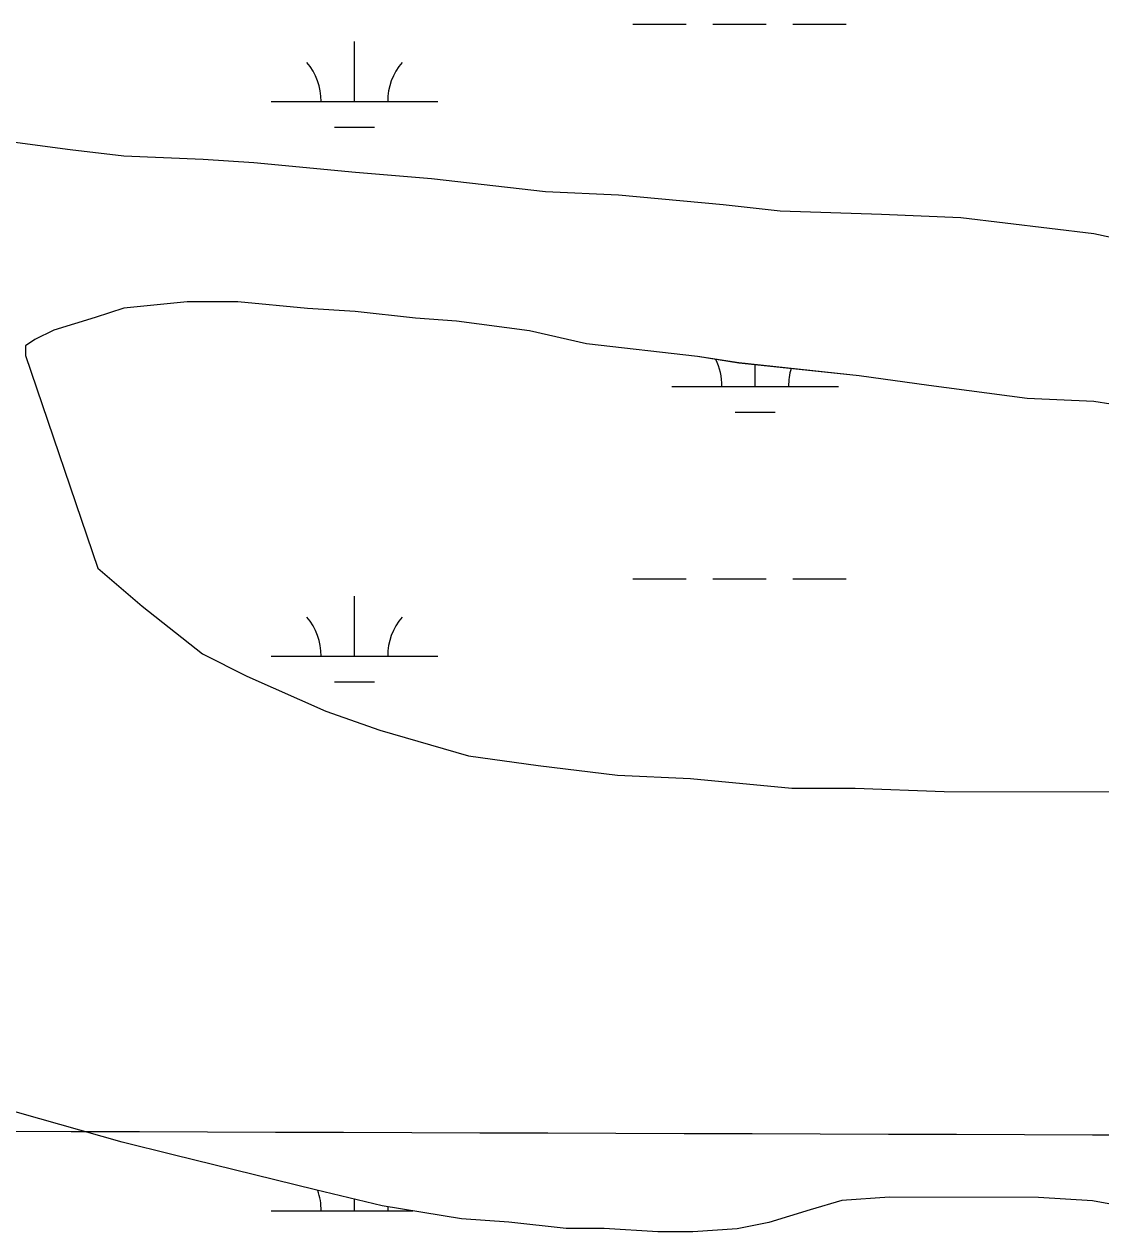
# Model space of a CAD drawing. Extents: x 3161564 to 3199464, y 849354 to 874788.
# Drawn here: x 3193018 to 3193664, y 866807 to 867531 of the extents above; entities that cross this region are included whole.
import ezdxf

# ---------------------------------------------------------------- set-up
doc = ezdxf.new("R2010")
doc.units = 0
for name, color, linetype in [('V-GRID-MAJR', 7, 'Continuous'), ('V-SITE-VEGE', 7, 'Continuous'), ('V-TOPO-SHOR', 7, 'Continuous'), ('V-WETL-SWMP', 7, 'Continuous')]:
    doc.layers.add(name, color=color, linetype=linetype)

msp = doc.modelspace()

# ---------------------------------------------------------------- linework, layer by layer
at = {"layer": 'V-GRID-MAJR'}
msp.add_spline([(3165799.846, 866945.01), (3171028.623, 866928.659), (3176257.404, 866913.068), (3181486.186, 866898.238), (3186714.971, 866884.169), (3191943.758, 866870.86), (3197172.5470000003, 866858.311), (3197172.548, 866858.311)], degree=3, dxfattribs=at)
at = {"layer": 'V-SITE-VEGE'}
for p, q in [((3192987.059, 867463.9499999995), (3193046.009, 867456.2429999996)), ((3193046.009, 867456.2429999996), (3193078.336, 867452.3849999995)), ((3193078.336, 867452.3849999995), (3193125.8830000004, 867450.4019999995)), ((3193125.8830000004, 867450.4019999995), (3193156.3120000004, 867448.4499999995)), ((3193156.3120000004, 867448.4499999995), (3193217.1640000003, 867442.6419999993)), ((3193217.1640000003, 867442.6419999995), (3193262.806, 867438.7609999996)), ((3193262.806, 867438.7609999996), (3193331.2640000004, 867431.0379999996)), ((3193331.2640000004, 867431.0379999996), (3193375.006, 867429.0639999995)), ((3193375.006, 867429.0639999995), (3193437.7630000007, 867423.2519999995)), ((3193437.7630000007, 867423.2519999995), (3193471.991, 867419.3889999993)), ((3193471.991, 867419.3889999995), (3193532.8510000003, 867417.3859999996)), ((3193532.8510000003, 867417.3859999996), (3193580.3980000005, 867415.4059999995)), ((3193580.3980000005, 867415.4059999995), (3193660.2630000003, 867405.7639999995)), ((3193660.2630000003, 867405.7639999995), (3193686.8830000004, 867400.0089999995)), ((3193116.2290000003, 867364.8299999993), (3193078.1830000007, 867361.0929999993)), ((3193146.66, 867364.7789999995), (3193116.2290000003, 867364.8299999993)), ((3193188.4960000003, 867360.9039999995), (3193146.66, 867364.7789999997)), ((3193061.055, 867355.4139999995), (3193036.318, 867347.8459999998)), ((3193078.1830000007, 867361.0929999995), (3193061.055, 867355.4139999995)), ((3193217.0250000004, 867358.9549999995), (3193188.4960000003, 867360.9039999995)), ((3193253.1560000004, 867355.0899999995), (3193217.0250000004, 867358.9549999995)), ((3193277.8770000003, 867353.1469999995), (3193253.1560000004, 867355.0899999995)), ((3193036.318, 867347.8459999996), (3193024.896, 867342.1589999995)), ((3193321.614, 867347.3669999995), (3193277.8770000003, 867353.1469999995)), ((3193024.896, 867342.1589999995), (3193019.182, 867338.3659999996)), ((3193355.836, 867339.7039999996), (3193321.614, 867347.3669999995)), ((3193019.182, 867338.3659999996), (3193019.174, 867332.6609999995)), ((3193422.392, 867331.9829999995), (3193355.836, 867339.7039999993)), ((3193019.174, 867332.6609999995), (3193062.704, 867205.1539999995)), ((3193447.112, 867328.1359999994), (3193422.392, 867331.9829999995)), ((3193519.373, 867320.4069999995), (3193447.112, 867328.1359999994)), ((3193561.208, 867314.6319999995), (3193519.373, 867320.4069999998)), ((3193620.1570000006, 867306.9249999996), (3193561.208, 867314.6319999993)), ((3193660.0950000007, 867304.9549999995), (3193620.1570000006, 867306.9249999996)), ((3193724.747, 867295.3359999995), (3193660.0950000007, 867304.9549999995)), ((3193062.704, 867205.1539999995), (3193089.295, 867182.2839999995)), ((3193089.295, 867182.2839999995), (3193125.3830000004, 867153.6939999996)), ((3193125.3830000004, 867153.6939999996), (3193151.9910000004, 867140.3369999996)), ((3193151.9910000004, 867140.3369999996), (3193199.502, 867119.3349999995)), ((3193199.502, 867119.3349999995), (3193231.8180000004, 867107.8699999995)), ((3193231.8180000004, 867107.8699999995), (3193285.0470000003, 867092.5629999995)), ((3193285.0470000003, 867092.5629999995), (3193326.882, 867086.7879999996)), ((3193326.882, 867086.7879999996), (3193374.4220000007, 867081.0019999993)), ((3193374.4220000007, 867081.0019999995), (3193418.163, 867079.0259999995)), ((3193418.163, 867079.0259999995), (3193479.017, 867073.2179999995)), ((3193479.017, 867073.2179999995), (3193517.0570000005, 867073.1539999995)), ((3193517.0570000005, 867073.1539999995), (3193570.309, 867071.1639999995)), ((3193570.309, 867071.1639999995), (3193692.0360000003, 867070.9589999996)), ((3193077.343, 866860.8709999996), (3192995.597, 866883.8309999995)), ((3193107.762, 866853.2109999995), (3193077.343, 866860.8709999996)), ((3193193.315, 866832.1459999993), (3193107.762, 866853.2109999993)), ((3193233.2410000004, 866822.5689999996), (3193193.315, 866832.1459999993)), ((3193537.568, 866827.7629999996), (3193509.0350000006, 866825.9099999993)), ((3193626.9610000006, 866827.6129999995), (3193537.568, 866827.7629999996)), ((3193659.291, 866825.6579999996), (3193626.9610000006, 866827.6129999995)), ((3193280.7770000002, 866814.8809999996), (3193233.2410000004, 866822.5689999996)), ((3193490.005, 866820.2369999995), (3193465.267, 866812.6689999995)), ((3193509.0350000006, 866825.9099999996), (3193490.005, 866820.2369999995)), ((3193680.207, 866821.8199999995), (3193659.291, 866825.6579999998)), ((3193309.3060000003, 866812.9309999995), (3193280.7770000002, 866814.8809999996)), ((3193343.534, 866809.0709999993), (3193309.3060000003, 866812.9309999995)), ((3193465.267, 866812.6689999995), (3193446.2410000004, 866808.8989999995)), ((3193366.359, 866809.0319999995), (3193343.534, 866809.0709999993)), ((3193398.6890000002, 866807.0759999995), (3193366.359, 866809.0319999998)), ((3193419.611, 866807.0389999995), (3193398.6890000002, 866807.0759999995)), ((3193446.2410000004, 866808.8989999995), (3193419.611, 866807.0389999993))]:
    msp.add_line(p, q, dxfattribs=at)
at = {"layer": 'V-TOPO-SHOR'}
for p, q in [((3192987.067532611, 867463.9554431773), (3193046.0164459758, 867456.2483805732)), ((3193046.0164459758, 867456.2483805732), (3193078.343398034, 867452.3903459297)), ((3193078.343398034, 867452.3903459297), (3193125.8893231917, 867450.4082918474)), ((3193125.8893231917, 867450.4082918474), (3193156.318276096, 867448.4552578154)), ((3193156.318276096, 867448.4552578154), (3193217.171184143, 867442.6471913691)), ((3193217.171184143, 867442.6471913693), (3193262.8121146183, 867438.7671411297)), ((3193262.8121146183, 867438.7671411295), (3193331.2710125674, 867431.0440673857)), ((3193331.2710125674, 867431.044067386), (3193375.0129438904, 867429.0690177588)), ((3193375.0129438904, 867429.0690177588), (3193437.768848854, 867423.2569490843)), ((3193437.768848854, 867423.2569490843), (3193471.9977978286, 867419.3959122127)), ((3193471.9977978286, 867419.3959122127), (3193532.8577014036, 867417.3918425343)), ((3193532.8577014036, 867417.3918425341), (3193580.403626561, 867415.4097884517)), ((3193580.403626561, 867415.4097884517), (3193660.2705082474, 867405.7657029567)), ((3193660.2705082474, 867405.7657029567), (3193686.88947179, 867400.0146766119)), ((3193116.2364392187, 867364.8353756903), (3193078.1905053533, 867361.0954234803)), ((3193146.667389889, 867364.784340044), (3193116.2364392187, 867364.8353756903)), ((3193188.504326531, 867360.9102942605), (3193146.667389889, 867364.7843400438)), ((3193061.06253981, 867355.4184483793), (3193036.324588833, 867347.8524838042)), ((3193078.1905053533, 867361.0954234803), (3193061.06253981, 867355.4184483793)), ((3193217.0312825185, 867358.9602624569), (3193188.504326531, 867360.9102942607)), ((3193253.1622284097, 867355.096223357), (3193217.0312825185, 867358.9602624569)), ((3193277.885190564, 867353.1521960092), (3193253.1622284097, 867355.096223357)), ((3193036.324588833, 867347.8524838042), (3193024.903614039, 867342.1655020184)), ((3193321.6211263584, 867347.3731496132), (3193277.885190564, 867353.1521960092)), ((3193024.903614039, 867342.1655020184), (3193019.1906277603, 867338.3715119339)), ((3193355.843079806, 867339.7081159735), (3193321.6211263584, 867347.3731496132)), ((3193019.190627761, 867338.3715119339), (3193019.181634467, 867332.6655167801)), ((3193422.3999808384, 867331.988044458), (3193355.843079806, 867339.7081159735)), ((3193019.181634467, 867332.6655167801), (3193062.712713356, 867205.1595737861)), ((3193447.1189452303, 867328.1420187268), (3193422.3999808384, 867331.988044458)), ((3193519.380837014, 867320.4129405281), (3193447.1189452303, 867328.1420187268)), ((3193561.2147758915, 867314.6368963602), (3193519.380837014, 867320.4129405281)), ((3193620.163689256, 867306.9298337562), (3193561.2147758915, 867314.6368963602)), ((3193660.1016267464, 867304.9607885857), (3193620.163689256, 867306.9298337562)), ((3193724.7535330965, 867295.3427209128), (3193660.1016267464, 867304.9607885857)), ((3193062.712713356, 867205.1595737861), (3193089.302697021, 867182.2905619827)), ((3193089.302697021, 867182.2905619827), (3193125.3916719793, 867153.7005438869)), ((3193125.3916719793, 867153.7005438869), (3193151.9976444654, 867140.3415240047)), ((3193151.9976444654, 867140.3415240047), (3193199.5115919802, 867119.3404860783)), ((3193199.5115919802, 867119.3404860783), (3193231.8255529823, 867107.8744578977)), ((3193231.8255529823, 867107.8744578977), (3193285.0554845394, 867092.5694084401)), ((3193285.0554845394, 867092.5694084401), (3193326.889423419, 867086.7923642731)), ((3193326.889423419, 867086.7923642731), (3193374.429353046, 867081.0073134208)), ((3193374.429353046, 867081.0073134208), (3193418.1712843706, 867079.0312637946)), ((3193418.1712843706, 867079.0312637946), (3193479.0251924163, 867073.2231973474)), ((3193479.0251924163, 867073.2231973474), (3193517.0651307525, 867073.1591527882)), ((3193517.0651307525, 867073.1591527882), (3193570.3170466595, 867071.1680920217)), ((3193570.3170466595, 867071.1680920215), (3193692.042849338, 867070.9639494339)), ((3193077.3506092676, 866860.8754985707), (3192995.6047150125, 866883.8365749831)), ((3193107.76956888, 866853.2164693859), (3193077.3506092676, 866860.8754985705)), ((3193193.3234547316, 866832.1513869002), (3193107.76956888, 866853.2164693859)), ((3193233.249401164, 866822.5743481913), (3193193.3234547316, 866832.1513869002)), ((3193537.5746578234, 866827.7688110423), (3193509.0417063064, 866825.9148460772)), ((3193626.966512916, 866827.6187063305), (3193537.5746578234, 866827.7688110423)), ((3193659.297462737, 866825.6626700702), (3193626.966512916, 866827.6187063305)), ((3193280.7853330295, 866814.8862989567), (3193233.249401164, 866822.5743481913)), ((3193490.011743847, 866820.2408732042), (3193465.2737928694, 866812.6749086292)), ((3193509.0417063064, 866825.9148460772), (3193490.011743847, 866820.2408732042)), ((3193680.2124332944, 866821.8236487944), (3193659.297462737, 866825.6626700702)), ((3193309.3122890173, 866812.9362671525), (3193280.7853330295, 866814.8862989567)), ((3193343.541237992, 866809.0752302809), (3193309.3122890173, 866812.9362671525)), ((3193465.2737928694, 866812.6749086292), (3193446.2478281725, 866808.9029341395)), ((3193366.365200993, 866809.0372035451), (3193343.541237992, 866809.0752302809)), ((3193398.694907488, 866807.080991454), (3193366.365200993, 866809.0372035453)), ((3193419.616873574, 866807.044966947), (3193398.694907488, 866807.080991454)), ((3193446.2478281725, 866808.9029341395), (3193419.616873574, 866807.044966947))]:
    msp.add_line(p, q, dxfattribs=at)
at = {"layer": 'V-WETL-SWMP'}
for p, q in [((3193383.671884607, 867531.3680458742), (3193415.6718586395, 867531.3680458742)), ((3193431.671845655, 867531.3680458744), (3193463.671819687, 867531.3680458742)), ((3193479.6718067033, 867531.3680458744), (3193511.6717807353, 867531.3680458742)), ((3193216.608074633, 867484.9380655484), (3193216.6080324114, 867520.938050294)), ((3193166.608115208, 867484.9380655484), (3193266.6080340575, 867484.9380655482)), ((3192987.067532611, 867463.9554431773), (3193046.0164459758, 867456.2483805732)), ((3193204.6081024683, 867469.5070720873), (3193228.6080829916, 867469.5070720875)), ((3193046.0164459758, 867456.2483805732), (3193078.343398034, 867452.3903459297)), ((3193078.343398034, 867452.3903459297), (3193125.8893231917, 867450.4082918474)), ((3193125.8893231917, 867450.4082918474), (3193156.318276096, 867448.4552578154)), ((3193156.318276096, 867448.4552578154), (3193217.171184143, 867442.6471913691)), ((3193217.171184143, 867442.6471913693), (3193262.8121146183, 867438.7671411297)), ((3193262.8121146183, 867438.7671411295), (3193331.2710125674, 867431.0440673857)), ((3193331.2710125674, 867431.044067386), (3193375.0129438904, 867429.0690177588)), ((3193375.0129438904, 867429.0690177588), (3193437.768848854, 867423.2569490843)), ((3193437.768848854, 867423.2569490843), (3193471.9977978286, 867419.3959122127)), ((3193471.9977978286, 867419.3959122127), (3193532.8577014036, 867417.3918425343)), ((3193532.8577014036, 867417.3918425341), (3193580.403626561, 867415.4097884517)), ((3193580.403626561, 867415.4097884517), (3193660.2705082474, 867405.7657029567)), ((3193660.2705082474, 867405.7657029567), (3193686.88947179, 867400.0146766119)), ((3193116.2364392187, 867364.8353756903), (3193078.1905053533, 867361.0954234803)), ((3193146.667389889, 867364.784340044), (3193116.2364392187, 867364.8353756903)), ((3193188.504326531, 867360.9102942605), (3193146.667389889, 867364.7843400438)), ((3193061.06253981, 867355.4184483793), (3193036.324588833, 867347.8524838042)), ((3193078.1905053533, 867361.0954234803), (3193061.06253981, 867355.4184483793)), ((3193217.0312825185, 867358.9602624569), (3193188.504326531, 867360.9102942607)), ((3193253.1622284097, 867355.096223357), (3193217.0312825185, 867358.9602624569)), ((3193277.885190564, 867353.1521960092), (3193253.1622284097, 867355.096223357)), ((3193036.324588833, 867347.8524838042), (3193024.903614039, 867342.1655020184)), ((3193321.6211263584, 867347.3731496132), (3193277.885190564, 867353.1521960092)), ((3193024.903614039, 867342.1655020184), (3193019.1906277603, 867338.3715119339)), ((3193355.843079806, 867339.7081159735), (3193321.6211263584, 867347.3731496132)), ((3193019.190627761, 867338.3715119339), (3193019.181634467, 867332.6655167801)), ((3193422.3999808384, 867331.988044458), (3193355.843079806, 867339.7081159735)), ((3193019.181634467, 867332.6655167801), (3193062.712713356, 867205.1595737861)), ((3193447.1189452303, 867328.1420187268), (3193422.3999808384, 867331.988044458)), ((3193519.380837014, 867320.4129405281), (3193447.1189452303, 867328.1420187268)), ((3193457.0800798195, 867314.1251379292), (3193457.08006463, 867327.0765848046)), ((3193561.2147758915, 867314.6368963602), (3193519.380837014, 867320.4129405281)), ((3193407.0801203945, 867314.1251379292), (3193507.0800392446, 867314.1251379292)), ((3193620.163689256, 867306.9298337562), (3193561.2147758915, 867314.6368963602)), ((3193660.1016267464, 867304.9607885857), (3193620.163689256, 867306.9298337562)), ((3193724.7535330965, 867295.3427209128), (3193660.1016267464, 867304.9607885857)), ((3193445.080107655, 867298.6941444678), (3193469.0800881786, 867298.694144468)), ((3193062.712713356, 867205.1595737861), (3193089.302697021, 867182.2905619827)), ((3193383.672274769, 867198.6931868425), (3193415.672248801, 867198.6931868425)), ((3193431.672235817, 867198.6931868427), (3193463.672209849, 867198.6931868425)), ((3193479.672196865, 867198.6931868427), (3193511.672170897, 867198.6931868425)), ((3193089.302697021, 867182.2905619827), (3193125.3916719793, 867153.7005438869)), ((3193216.6084647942, 867152.2632065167), (3193216.6084225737, 867188.2631912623)), ((3193125.3916719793, 867153.7005438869), (3193151.9976444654, 867140.3415240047)), ((3193166.6085053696, 867152.2632065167), (3193266.6084242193, 867152.2632065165)), ((3193151.9976444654, 867140.3415240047), (3193199.5115919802, 867119.3404860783)), ((3193204.60849263, 867136.8322130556), (3193228.608473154, 867136.8322130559)), ((3193199.5115919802, 867119.3404860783), (3193231.8255529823, 867107.8744578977)), ((3193231.8255529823, 867107.8744578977), (3193285.0554845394, 867092.5694084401)), ((3193285.0554845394, 867092.5694084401), (3193326.889423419, 867086.7923642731)), ((3193326.889423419, 867086.7923642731), (3193374.429353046, 867081.0073134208)), ((3193374.429353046, 867081.0073134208), (3193418.1712843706, 867079.0312637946)), ((3193418.1712843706, 867079.0312637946), (3193479.0251924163, 867073.2231973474)), ((3193479.0251924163, 867073.2231973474), (3193517.0651307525, 867073.1591527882)), ((3193517.0651307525, 867073.1591527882), (3193570.3170466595, 867071.1680920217)), ((3193570.3170466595, 867071.1680920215), (3193692.042849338, 867070.9639494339)), ((3193077.3506092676, 866860.8754985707), (3192995.6047150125, 866883.8365749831)), ((3193107.76956888, 866853.2164693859), (3193077.3506092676, 866860.8754985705)), ((3193193.3234547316, 866832.1513869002), (3193107.76956888, 866853.2164693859)), ((3193233.249401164, 866822.5743481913), (3193193.3234547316, 866832.1513869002)), ((3193216.608854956, 866819.5883474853), (3193216.6088467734, 866826.5659187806)), ((3193537.5746578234, 866827.7688110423), (3193509.0417063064, 866825.9148460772)), ((3193626.966512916, 866827.6187063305), (3193537.5746578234, 866827.7688110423)), ((3193659.297462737, 866825.6626700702), (3193626.966512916, 866827.6187063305)), ((3193166.608895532, 866819.5883474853), (3193251.7121245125, 866819.588347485)), ((3193280.7853330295, 866814.8862989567), (3193233.249401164, 866822.5743481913)), ((3193490.011743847, 866820.2408732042), (3193465.2737928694, 866812.6749086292)), ((3193509.0417063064, 866825.9148460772), (3193490.011743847, 866820.2408732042)), ((3193680.2124332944, 866821.8236487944), (3193659.297462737, 866825.6626700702)), ((3193309.3122890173, 866812.9362671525), (3193280.7853330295, 866814.8862989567)), ((3193343.541237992, 866809.0752302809), (3193309.3122890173, 866812.9362671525)), ((3193465.2737928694, 866812.6749086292), (3193446.2478281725, 866808.9029341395)), ((3193366.365200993, 866809.0372035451), (3193343.541237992, 866809.0752302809)), ((3193398.694907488, 866807.080991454), (3193366.365200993, 866809.0372035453)), ((3193419.616873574, 866807.044966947), (3193398.694907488, 866807.080991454)), ((3193446.2478281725, 866808.9029341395), (3193419.616873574, 866807.044966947))]:
    msp.add_line(p, q, dxfattribs=at)
for centre, radius, start, end in [((3193161.365182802, 867485.4128685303), 35.24628790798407, 359.2281796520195, 40.77183798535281), ((3193271.8509653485, 867485.4128685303), 35.246287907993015, 139.22817724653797, 180.7718355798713), ((3193401.8371879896, 867314.599940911), 35.24628790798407, 359.2281796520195, 26.407247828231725), ((3193512.322970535, 867314.599940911), 35.246287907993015, 163.217068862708, 180.7718355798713), ((3193161.3655729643, 867152.7380094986), 35.24628790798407, 359.2281796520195, 40.77183798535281), ((3193271.85135551, 867152.7380094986), 35.246287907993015, 139.22817724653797, 180.7718355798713), ((3193161.365963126, 866820.0631504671), 35.24628790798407, 359.2281796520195, 19.535538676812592), ((3193271.8517456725, 866820.0631504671), 35.246287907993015, 176.81286728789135, 180.7718355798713)]:
    msp.add_arc(centre, radius, start, end, dxfattribs=at)

doc.saveas('drawing.dxf')
